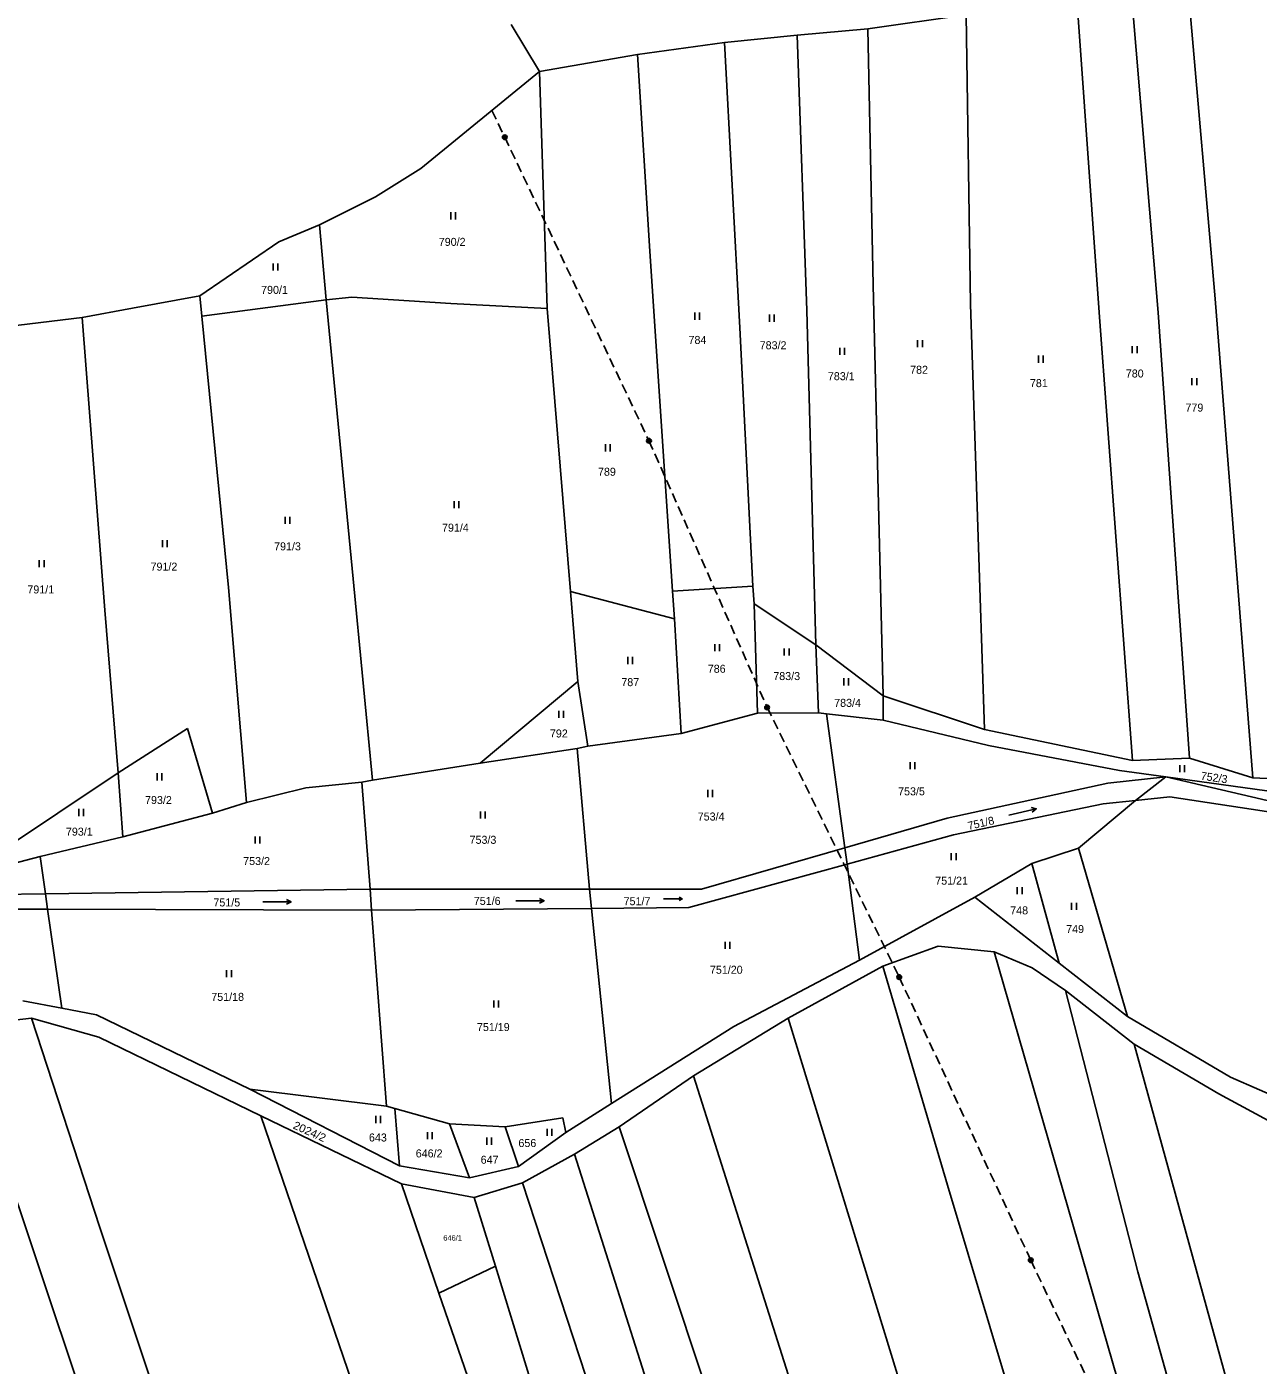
# Model space of a CAD drawing. Extents: x -820420 to -815896, y -1105820 to -1103643.
# Drawn here: x -817297.3 to -817035.7, y -1104071 to -1103786.7 of the extents above; entities that cross this region are included whole.
import ezdxf
from ezdxf.enums import TextEntityAlignment as Align

# ---------------------------------------------------------------- set-up
doc = ezdxf.new("R2010")
doc.units = 0
doc.header["$LTSCALE"] = 0.68
doc.linetypes.add('MEDIUM_DASHED', pattern=[4.5, 3, -1.5])
for name, color, linetype, lineweight in [('1', 7, 'Continuous', 25), ('3', 7, 'Continuous', 25), ('6', 7, 'Continuous', 25)]:
    doc.layers.add(name, color=color, linetype=linetype, lineweight=lineweight)
doc.layers.add('2', color=7, linetype='Continuous')

msp = doc.modelspace()

# ---------------------------------------------------------------- linework, layer by layer
at = {"layer": '1'}
for p, q in [((-817050.62, -1103778.98), (-817044.86, -1103844.47)), ((-817074.21, -1103781.74), (-817069.56, -1103847.4)), ((-817062.57, -1103780.61), (-817057.01, -1103847.39)), ((-817097.76, -1103784.19), (-817096.89, -1103845.62)), ((-817188.41, -1103796.2), (-817194.45, -1103786.24)), ((-817133.71, -1103788.48), (-817131.62, -1103846.95)), ((-817149.13, -1103790.01), (-817167.61, -1103792.57)), ((-817149.13, -1103790.01), (-817145.85, -1103850.64)), ((-817167.61, -1103792.57), (-817188.41, -1103796.2)), ((-817164.98, -1103834.38), (-817167.61, -1103792.57)), ((-817213.61, -1103816.82), (-817188.41, -1103796.2)), ((-817188.41, -1103796.2), (-817186.79, -1103846.52)), ((-817223.23, -1103822.81), (-817213.61, -1103816.82)), ((-817235.18, -1103828.78), (-817223.23, -1103822.81)), ((-817243.78, -1103832.35), (-817235.18, -1103828.78)), ((-817233.76, -1103844.73), (-817235.18, -1103828.78)), ((-817260.59, -1103843.87), (-817243.78, -1103832.35)), ((-817164.98, -1103834.38), (-817160.15, -1103906.57)), ((-817115.42, -1103928.83), (-817117.52, -1103841.57)), ((-817260.59, -1103843.87), (-817274.88, -1103846.49)), ((-817260.59, -1103843.87), (-817260.14, -1103848.2)), ((-817260.14, -1103848.2), (-817233.76, -1103844.73)), ((-817233.76, -1103844.73), (-817228.27, -1103844.14)), ((-817228.03, -1103903.99), (-817233.76, -1103844.73)), ((-817228.27, -1103844.14), (-817207.23, -1103845.48)), ((-817036.89, -1103946.26), (-817044.86, -1103844.47)), ((-817274.88, -1103846.49), (-817285.59, -1103848.46)), ((-817260.14, -1103848.2), (-817254.46, -1103905.83)), ((-817131.62, -1103846.95), (-817129.74, -1103917.99)), ((-817096.89, -1103845.62), (-817093.87, -1103935.95)), ((-817069.56, -1103847.4), (-817062.43, -1103942.57)), ((-817050.35, -1103942.08), (-817057.01, -1103847.39)), ((-817307.57, -1103851.07), (-817285.59, -1103848.46)), ((-817285.59, -1103848.46), (-817280.78, -1103910.59)), ((-817145.85, -1103850.64), (-817143.13, -1103905.49)), ((-817223.88, -1103946.76), (-817228.03, -1103903.99)), ((-817250.69, -1103951.5), (-817254.46, -1103905.83)), ((-817181.81, -1103906.63), (-817159.77, -1103912.48)), ((-817181.81, -1103906.63), (-817180.27, -1103925.8)), ((-817143.13, -1103905.49), (-817160.15, -1103906.57)), ((-817159.77, -1103912.48), (-817160.15, -1103906.57)), ((-817143.13, -1103905.49), (-817142.81, -1103909.24)), ((-817280.78, -1103910.59), (-817277.91, -1103945.17)), ((-817142.81, -1103909.24), (-817142.09, -1103932.52)), ((-817129.74, -1103917.99), (-817142.81, -1103909.24)), ((-817158.31, -1103936.78), (-817159.77, -1103912.48)), ((-817129.74, -1103917.99), (-817129.14, -1103932.42)), ((-817115.42, -1103928.83), (-817129.74, -1103917.99)), ((-817201, -1103943.13), (-817180.27, -1103925.8)), ((-817180.27, -1103925.8), (-817178.17, -1103939.53)), ((-817142.09, -1103932.52), (-817129.14, -1103932.42)), ((-817129.14, -1103932.42), (-817127.49, -1103932.61)), ((-817127.49, -1103932.61), (-817123.57, -1103961.08)), ((-817127.49, -1103932.61), (-817115.43, -1103933.97)), ((-817263.16, -1103935.77), (-817277.91, -1103945.17)), ((-817257.91, -1103953.74), (-817263.16, -1103935.77)), ((-817115.43, -1103933.97), (-817093.06, -1103939.34)), ((-817062.43, -1103942.57), (-817093.87, -1103935.95)), ((-817180.4, -1103939.97), (-817201, -1103943.13)), ((-817178.17, -1103939.53), (-817180.4, -1103939.97)), ((-817180.4, -1103939.97), (-817177.79, -1103969.86)), ((-817093.06, -1103939.34), (-817065.21, -1103944.7)), ((-817050.35, -1103942.08), (-817062.43, -1103942.57)), ((-817036.89, -1103946.26), (-817050.35, -1103942.08)), ((-817201, -1103943.13), (-817223.88, -1103946.76)), ((-817065.21, -1103944.7), (-817055.39, -1103946.05)), ((-817277.91, -1103945.17), (-817303.64, -1103962.32)), ((-817277.91, -1103945.17), (-817276.9, -1103958.76)), ((-817226.16, -1103947.14), (-817238.07, -1103948.36)), ((-817223.88, -1103946.76), (-817226.16, -1103947.14)), ((-817226.16, -1103947.14), (-817224.38, -1103969.86)), ((-817067.71, -1103947.37), (-817101.84, -1103954.81)), ((-817055.39, -1103946.05), (-817067.71, -1103947.37)), ((-817061.83, -1103951.04), (-817055.39, -1103946.05)), ((-817055.39, -1103946.05), (-817029.58, -1103952.02)), ((-817055.39, -1103946.05), (-817020.88, -1103950.82)), ((-817028.42, -1103946.65), (-817036.89, -1103946.26)), ((-817238.07, -1103948.36), (-817250.69, -1103951.5)), ((-817061.83, -1103951.04), (-817054.5, -1103950.29)), ((-817054.5, -1103950.29), (-816988.72, -1103960.18)), ((-817250.69, -1103951.5), (-817257.91, -1103953.74)), ((-817100.45, -1103958.33), (-817068.69, -1103951.75)), ((-817073.91, -1103961.19), (-817061.83, -1103951.04)), ((-817068.69, -1103951.75), (-817061.83, -1103951.04)), ((-817257.91, -1103953.74), (-817276.9, -1103958.76)), ((-817123.57, -1103961.08), (-817101.84, -1103954.81)), ((-817276.9, -1103958.76), (-817294.49, -1103962.96)), ((-817123.09, -1103964.55), (-817100.45, -1103958.33)), ((-817154.02, -1103969.86), (-817123.57, -1103961.08)), ((-817123.57, -1103961.08), (-817123.09, -1103964.55)), ((-817083.81, -1103964.45), (-817073.91, -1103961.19)), ((-817073.91, -1103961.19), (-817063.55, -1103996.91)), ((-817294.49, -1103962.96), (-817303.46, -1103965.25)), ((-817294.49, -1103962.96), (-817293.36, -1103970.87)), ((-817156.68, -1103973.78), (-817123.09, -1103964.55)), ((-817123.09, -1103964.55), (-817120.47, -1103984.93)), ((-817095.97, -1103971.58), (-817083.81, -1103964.45)), ((-817083.81, -1103964.45), (-817078.04, -1103985.57)), ((-817293.36, -1103970.87), (-817224.38, -1103969.86)), ((-817224.38, -1103969.86), (-817177.79, -1103969.86)), ((-817224.38, -1103969.86), (-817224.11, -1103974.37)), ((-817177.79, -1103969.86), (-817154.02, -1103969.86)), ((-817177.79, -1103969.86), (-817177.37, -1103973.96)), ((-817317.8, -1103971.22), (-817293.36, -1103970.87)), ((-817293.36, -1103970.87), (-817292.9, -1103974.11)), ((-817120.47, -1103984.93), (-817095.97, -1103971.58)), ((-817095.97, -1103971.58), (-817078.04, -1103985.57)), ((-817318.39, -1103974.07), (-817292.9, -1103974.11)), ((-817292.9, -1103974.11), (-817289.89, -1103995.16)), ((-817292.9, -1103974.11), (-817224.11, -1103974.37)), ((-817224.11, -1103974.37), (-817177.37, -1103973.96)), ((-817224.11, -1103974.37), (-817220.9, -1104015.97)), ((-817177.37, -1103973.96), (-817156.68, -1103973.78)), ((-817177.37, -1103973.96), (-817173.09, -1104015.38)), ((-817103.73, -1103982.01), (-817115.47, -1103986.23)), ((-817091.84, -1103983.18), (-817103.73, -1103982.01)), ((-817083.77, -1103986.56), (-817091.84, -1103983.18)), ((-817091.84, -1103983.18), (-817059.23, -1104096.18)), ((-817147.15, -1103999.04), (-817120.47, -1103984.93)), ((-817115.47, -1103986.23), (-817135.59, -1103997.25)), ((-817101.74, -1104032.75), (-817115.47, -1103986.23)), ((-817076.71, -1103991.41), (-817083.77, -1103986.56)), ((-817078.04, -1103985.57), (-817063.55, -1103996.91)), ((-817062.07, -1104002.77), (-817076.71, -1103991.41)), ((-817061.34, -1104051.13), (-817076.71, -1103991.41)), ((-817298.18, -1103993.59), (-817289.89, -1103995.16)), ((-817289.89, -1103995.16), (-817282.55, -1103996.56)), ((-817296.3, -1103997.28), (-817311.91, -1103999.03)), ((-817282.03, -1104001.33), (-817296.3, -1103997.28)), ((-817281.82, -1104041.76), (-817296.3, -1103997.28)), ((-817282.55, -1103996.56), (-817249.97, -1104012.35)), ((-817135.59, -1103997.25), (-817155.68, -1104009.5)), ((-817135.59, -1103997.25), (-817101.29, -1104109.02)), ((-817063.55, -1103996.91), (-817041.66, -1104009.84)), ((-817311.91, -1103999.03), (-817265.13, -1104138.47)), ((-817247.59, -1104018.02), (-817282.03, -1104001.33)), ((-817173.09, -1104015.38), (-817147.15, -1103999.04)), ((-817062.07, -1104002.77), (-817036.71, -1104095)), ((-817044.15, -1104013.32), (-817062.07, -1104002.77)), ((-817155.68, -1104009.5), (-817171.47, -1104020.36)), ((-817127.03, -1104100.03), (-817155.68, -1104009.5)), ((-817041.66, -1104009.84), (-817018.53, -1104019.89)), ((-817249.97, -1104012.35), (-817218.14, -1104028.62)), ((-817249.97, -1104012.35), (-817220.9, -1104015.97)), ((-817220.9, -1104015.97), (-817219.16, -1104016.46)), ((-817182.86, -1104021.53), (-817173.09, -1104015.38)), ((-817018.56, -1104027.25), (-817044.15, -1104013.32)), ((-817217.74, -1104032.5), (-817247.59, -1104018.02)), ((-817247.59, -1104018.02), (-817218.02, -1104104.51)), ((-817219.16, -1104016.46), (-817207.54, -1104019.74)), ((-817218.14, -1104028.62), (-817219.16, -1104016.46)), ((-817195.69, -1104020.36), (-817183.48, -1104018.45)), ((-817183.48, -1104018.45), (-817182.86, -1104021.53)), ((-817207.54, -1104019.74), (-817203.27, -1104031.22)), ((-817207.54, -1104019.74), (-817195.69, -1104020.36)), ((-817195.69, -1104020.36), (-817192.88, -1104028.81)), ((-817192.88, -1104028.81), (-817182.86, -1104021.53)), ((-817171.47, -1104020.36), (-817180.99, -1104026.18)), ((-817171.47, -1104020.36), (-817144.56, -1104101.21)), ((-817180.99, -1104026.18), (-817192, -1104032.29)), ((-817161.61, -1104087.02), (-817180.99, -1104026.18)), ((-817218.14, -1104028.62), (-817203.27, -1104031.22)), ((-817203.27, -1104031.22), (-817192.88, -1104028.81)), ((-817202.27, -1104035.39), (-817217.74, -1104032.5)), ((-817217.74, -1104032.5), (-817209.79, -1104055.66)), ((-817192, -1104032.29), (-817202.27, -1104035.39)), ((-817159.89, -1104130.53), (-817192, -1104032.29)), ((-817075.82, -1104119.29), (-817101.74, -1104032.75)), ((-817202.27, -1104035.39), (-817197.79, -1104049.94)), ((-817256.81, -1104116.57), (-817281.82, -1104041.76)), ((-817209.79, -1104055.66), (-817197.79, -1104049.94)), ((-817197.79, -1104049.94), (-817188.34, -1104080.61)), ((-817041.58, -1104121.68), (-817061.34, -1104051.13)), ((-817209.79, -1104055.66), (-817182.93, -1104133.92))]:
    msp.add_line(p, q, dxfattribs=at)
for points in [[(-817097.76, -1103784.19), (-817118.7, -1103787.15), (-817117.52, -1103841.57)], [(-817118.7, -1103787.15), (-817133.71, -1103788.48), (-817149.13, -1103790.01)], [(-817207.23, -1103845.48), (-817186.79, -1103846.52), (-817181.81, -1103906.63)], [(-817093.87, -1103935.95), (-817115.42, -1103928.83), (-817115.43, -1103933.97)], [(-817178.17, -1103939.53), (-817158.31, -1103936.78), (-817142.09, -1103932.52)]]:
    msp.add_lwpolyline(points, dxfattribs=at)
at = {"layer": '3'}
for p, q in [((-817207.261, -1103827.6), (-817207.261, -1103826.1)), ((-817206.26, -1103827.6), (-817206.26, -1103826.1)), ((-817245.001, -1103838.47), (-817245.001, -1103836.97)), ((-817244, -1103838.47), (-817244, -1103836.97)), ((-817155.451, -1103848.92), (-817155.451, -1103847.42)), ((-817154.45, -1103848.92), (-817154.45, -1103847.42)), ((-817139.541, -1103849.34), (-817139.541, -1103847.84)), ((-817138.54, -1103849.34), (-817138.54, -1103847.84)), ((-817108.091, -1103854.77), (-817108.091, -1103853.27)), ((-817107.09, -1103854.77), (-817107.09, -1103853.27)), ((-817124.601, -1103856.36), (-817124.601, -1103854.86)), ((-817123.6, -1103856.36), (-817123.6, -1103854.86)), ((-817082.411, -1103858.05), (-817082.411, -1103856.55)), ((-817081.41, -1103858.05), (-817081.41, -1103856.55)), ((-817062.491, -1103856.02), (-817062.491, -1103854.52)), ((-817061.49, -1103856.02), (-817061.49, -1103854.52)), ((-817049.821, -1103862.81), (-817049.821, -1103861.31)), ((-817048.82, -1103862.81), (-817048.82, -1103861.31)), ((-817174.381, -1103876.88), (-817174.381, -1103875.38)), ((-817173.38, -1103876.88), (-817173.38, -1103875.38)), ((-817206.561, -1103888.98), (-817206.561, -1103887.48)), ((-817205.56, -1103888.98), (-817205.56, -1103887.48)), ((-817242.461, -1103892.28), (-817242.461, -1103890.78)), ((-817241.46, -1103892.28), (-817241.46, -1103890.78)), ((-817268.481, -1103897.26), (-817268.481, -1103895.76)), ((-817267.48, -1103897.26), (-817267.48, -1103895.76)), ((-817294.671, -1103901.49), (-817294.671, -1103899.99)), ((-817293.67, -1103901.49), (-817293.67, -1103899.99)), ((-817151.161, -1103919.35), (-817151.161, -1103917.85)), ((-817150.16, -1103919.35), (-817150.16, -1103917.85)), ((-817136.421, -1103920.25), (-817136.421, -1103918.75)), ((-817135.42, -1103920.25), (-817135.42, -1103918.75)), ((-817169.651, -1103922.06), (-817169.651, -1103920.56)), ((-817168.65, -1103922.06), (-817168.65, -1103920.56)), ((-817123.751, -1103926.59), (-817123.751, -1103925.09)), ((-817122.75, -1103926.59), (-817122.75, -1103925.09)), ((-817184.311, -1103933.51), (-817184.311, -1103932.01)), ((-817183.31, -1103933.51), (-817183.31, -1103932.01)), ((-817109.711, -1103944.37), (-817109.711, -1103942.87)), ((-817108.71, -1103944.37), (-817108.71, -1103942.87)), ((-817052.421, -1103945.06), (-817052.421, -1103943.56)), ((-817051.42, -1103945.06), (-817051.42, -1103943.56)), ((-817269.641, -1103946.77), (-817269.641, -1103945.27)), ((-817268.64, -1103946.77), (-817268.64, -1103945.27)), ((-817152.671, -1103950.31), (-817152.671, -1103948.81)), ((-817151.67, -1103950.31), (-817151.67, -1103948.81)), ((-817286.301, -1103954.34), (-817286.301, -1103952.84)), ((-817285.3, -1103954.34), (-817285.3, -1103952.84)), ((-817200.941, -1103954.87), (-817200.941, -1103953.37)), ((-817199.94, -1103954.87), (-817199.94, -1103953.37)), ((-817082.898, -1103952.78), (-817083.738, -1103953.488)), ((-817248.831, -1103960.17), (-817248.831, -1103958.67)), ((-817247.83, -1103960.17), (-817247.83, -1103958.67)), ((-817100.941, -1103963.75), (-817100.941, -1103962.25)), ((-817099.94, -1103963.75), (-817099.94, -1103962.25)), ((-817086.921, -1103970.96), (-817086.921, -1103969.46)), ((-817085.92, -1103970.96), (-817085.92, -1103969.46)), ((-817241.203, -1103972.589), (-817242.18, -1103973.09)), ((-817187.433, -1103972.339), (-817188.41, -1103972.84)), ((-817158.089, -1103971.946), (-817158.743, -1103972.282)), ((-817075.381, -1103974.25), (-817075.381, -1103972.75)), ((-817074.38, -1103974.25), (-817074.38, -1103972.75)), ((-817148.961, -1103982.54), (-817148.961, -1103981.04)), ((-817147.96, -1103982.54), (-817147.96, -1103981.04)), ((-817254.871, -1103988.59), (-817254.871, -1103987.09)), ((-817253.87, -1103988.59), (-817253.87, -1103987.09)), ((-817198.151, -1103995.03), (-817198.151, -1103993.53)), ((-817197.15, -1103995.03), (-817197.15, -1103993.53)), ((-817223.211, -1104019.56), (-817223.211, -1104018.06)), ((-817222.21, -1104019.56), (-817222.21, -1104018.06)), ((-817212.201, -1104022.97), (-817212.201, -1104021.47)), ((-817211.2, -1104022.97), (-817211.2, -1104021.47)), ((-817186.781, -1104022.29), (-817186.781, -1104020.79)), ((-817185.78, -1104022.29), (-817185.78, -1104020.79)), ((-817199.621, -1104024.15), (-817199.621, -1104022.65)), ((-817198.62, -1104024.15), (-817198.62, -1104022.65))]:
    msp.add_line(p, q, dxfattribs=at)
for points in [[(-817088.744, -1103954.129), (-817082.898, -1103952.78), (-817083.963, -1103952.511)], [(-817247.203, -1103972.589), (-817241.203, -1103972.589), (-817242.18, -1103972.087)], [(-817193.433, -1103972.339), (-817187.433, -1103972.339), (-817188.41, -1103971.837)], [(-817162.109, -1103971.946), (-817158.089, -1103971.946), (-817158.743, -1103971.61)]]:
    msp.add_lwpolyline(points, dxfattribs=at)
at = {"layer": '6', "linetype": 'MEDIUM_DASHED'}
for p, q in [((-817198.54, -1103804.49), (-817195.8, -1103810.16)), ((-817195.8, -1103810.16), (-817165.16, -1103874.64)), ((-817165.16, -1103874.64), (-817140.06, -1103931.26)), ((-817140.06, -1103931.26), (-817112, -1103988.56)), ((-817112, -1103988.56), (-817084.06, -1104048.7)), ((-817084.06, -1104048.7), (-817056.02, -1104107.5))]:
    msp.add_line(p, q, dxfattribs=at)
at = {"layer": '6'}
for centre, radius in [((-817195.8034, -1103810.1599), 0.5), ((-817195.8034, -1103810.1599), 0.4), ((-817195.8034, -1103810.1599), 0.3), ((-817195.8034, -1103810.1599), 0.2), ((-817195.8034, -1103810.1599), 0.1), ((-817165.1634, -1103874.6399), 0.5), ((-817165.1634, -1103874.6399), 0.4), ((-817165.1634, -1103874.6399), 0.3), ((-817165.1634, -1103874.6399), 0.2), ((-817165.1634, -1103874.6399), 0.1), ((-817140.0634, -1103931.2599), 0.5), ((-817140.0634, -1103931.2599), 0.4), ((-817140.0634, -1103931.2599), 0.3), ((-817140.0634, -1103931.2599), 0.2), ((-817140.0634, -1103931.2599), 0.1), ((-817112.0034, -1103988.5599), 0.5), ((-817112.0034, -1103988.5599), 0.4), ((-817112.0034, -1103988.5599), 0.3), ((-817112.0034, -1103988.5599), 0.2), ((-817112.0034, -1103988.5599), 0.1), ((-817084.0634, -1104048.6999), 0.5), ((-817084.0634, -1104048.6999), 0.4), ((-817084.0634, -1104048.6999), 0.3), ((-817084.0634, -1104048.6999), 0.2), ((-817084.0634, -1104048.6999), 0.1)]:
    msp.add_circle(centre, radius, dxfattribs=at)

# ---------------------------------------------------------------- texts
at = {"layer": '2'}
for s, height, p in [('790/2', 1.7, (-817206.97, -1103833.235)), ('790/1', 1.7, (-817244.71, -1103843.425)), ('784', 1.7, (-817154.869, -1103854.065)), ('783/2', 1.7, (-817138.8, -1103855.195)), ('782', 1.7, (-817107.799, -1103860.405)), ('780', 1.7, (-817061.979, -1103861.195)), ('783/1', 1.7, (-817124.32, -1103861.765)), ('781', 1.7, (-817082.349, -1103863.235)), ('779', 1.7, (-817049.309, -1103868.435)), ('789', 1.7, (-817174.099, -1103882.065)), ('791/4', 1.7, (-817206.28, -1103893.935)), ('791/3', 1.7, (-817241.95, -1103897.905)), ('791/2', 1.7, (-817268.19, -1103902.215)), ('791/1', 1.7, (-817294.36, -1103907.065)), ('786', 1.7, (-817150.779, -1103923.915)), ('787', 1.7, (-817169.139, -1103926.755)), ('783/3', 1.7, (-817135.91, -1103925.465)), ('783/4', 1.7, (-817122.98, -1103931.155)), ('792', 1.7, (-817184.309, -1103937.655)), ('793/2', 1.7, (-817269.36, -1103951.795)), ('753/5', 1.7, (-817109.4, -1103949.945)), ('753/4', 1.7, (-817151.96, -1103955.295)), ('793/1', 1.7, (-817286.17, -1103958.515)), ('753/3', 1.7, (-817200.43, -1103960.245)), ('753/2', 1.7, (-817248.52, -1103964.755)), ('751/21', 1.7, (-817100.88, -1103968.925)), ('751/5', 1.7, (-817254.84, -1103973.545)), ('751/6', 1.7, (-817199.53, -1103973.225)), ('751/7', 1.7, (-817167.71, -1103973.285)), ('748', 1.7, (-817086.529, -1103975.235)), ('749', 1.7, (-817074.649, -1103979.195)), ('751/20', 1.7, (-817148.74, -1103987.845)), ('751/18', 1.7, (-817254.66, -1103993.605)), ('751/19', 1.7, (-817198.23, -1104000.015)), ('643', 1.7, (-817222.749, -1104023.475)), ('656', 1.7, (-817190.999, -1104024.655)), ('646/2', 1.7, (-817211.86, -1104026.855)), ('647', 1.7, (-817199.019, -1104028.205)), ('646/1', 1.14, (-817206.879, -1104044.525))]:
    msp.add_text(s, height=height, dxfattribs=at).set_placement(p, align=Align.CENTER)
for s, rotation, p in [('752/3', 352, (-817045.2283, -1103947.0092)), ('751/8', 13, (-817094.4662, -1103956.6715))]:
    msp.add_text(s, height=1.7, rotation=rotation, dxfattribs=at).set_placement(p, align=Align.CENTER)
at = {"layer": '2', "width": 1.05}
msp.add_text('2024/2', height=1.7, rotation=336, dxfattribs=at).set_placement((-817237.5962, -1104022.1363), align=Align.CENTER)

doc.saveas('drawing.dxf')
